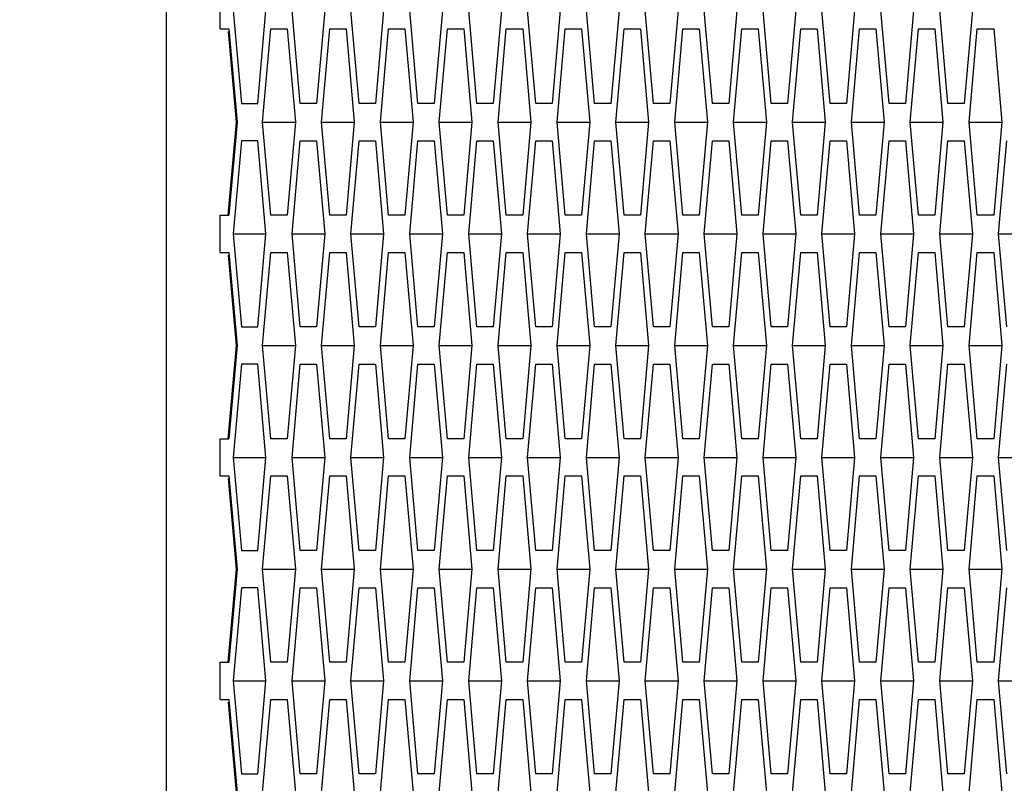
# Model space of a CAD drawing. Header units: millimetres. Extents: x 0 to 420, y 0 to 297.
# Tile 259 of 514: x 225.99 to 228.64, y 219.75 to 221.8. Entities that reach past the tile are written whole.
import ezdxf

# ---------------------------------------------------------------- set-up
doc = ezdxf.new("R2010")
doc.units = ezdxf.units.MM
doc.header["$LTSCALE"] = 23.1
doc.layers.get('0').update_dxf_attribs({"linetype": 'CONTINUOUS'})
doc.layers.add('DIM_PILOTEES', color=7, linetype='CONTINUOUS')
doc.styles.get("Standard").update_dxf_attribs({"font": 'txt', "width": 0.7})
doc.dimstyles.new('DIMSTYLE_1', dxfattribs={"dimtxt": 2.5, "dimasz": 3.5, "dimexe": 2, "dimexo": 0, "dimtad": 1, "dimdec": 0, "dimlfac": 10, "dimdsep": 46, "dimtxsty": 'Standard', "dimblk": '_FILLED', "dimblk1": '_FILLED', "dimblk2": '_FILLED', "dimcen": 0.09, "dimazin": 2, "dimtp": 1.2, "dimtm": 1.2, "dimtfac": 1, "dimtdec": 0, "dimtofl": 0, "dimtmove": 0, "dimatfit": 3, "dimldrblk": '_FILLED', "dimfxl": 0, "dimtolj": 1, "dimarcsym": 0})
doc.dimstyles.new('DIMSTYLE_2', dxfattribs={"dimtxt": 2.5, "dimasz": 3.5, "dimexe": 2, "dimexo": 0, "dimtad": 1, "dimdec": 0, "dimlfac": 10, "dimdsep": 46, "dimtxsty": 'Standard', "dimblk": '_FILLED', "dimblk1": '_FILLED', "dimblk2": '_FILLED', "dimcen": 0.09, "dimazin": 2, "dimtp": 0.5, "dimtm": 0.5, "dimtfac": 1, "dimtdec": 0, "dimtofl": 0, "dimtmove": 0, "dimatfit": 3, "dimldrblk": '_FILLED', "dimfxl": 0, "dimtolj": 1, "dimarcsym": 0})
doc.dimstyles.new('DIMSTYLE_4', dxfattribs={"dimtxt": 2.5, "dimasz": 3.5, "dimexe": 2, "dimexo": 0, "dimtad": 1, "dimdec": 0, "dimlfac": 10, "dimdsep": 46, "dimtxsty": 'Standard', "dimblk": '_FILLED', "dimblk1": '_FILLED', "dimblk2": '_FILLED', "dimcen": 0.09, "dimazin": 2, "dimtp": 0.8, "dimtm": 0.8, "dimtfac": 1, "dimtdec": 0, "dimtofl": 0, "dimtmove": 0, "dimatfit": 3, "dimldrblk": '_FILLED', "dimfxl": 0, "dimtolj": 1, "dimarcsym": 0})

# ---------------------------------------------------------------- blocks, each defined once
blk = doc.blocks.new('_FILLED')
at = {"color": 0, "linetype": 'ByBlock'}
blk.add_solid([(0, 0), (-1, 0.14286), (-1, -0.14286)], dxfattribs=at)
blk = doc.blocks.new('*D1')
at = {"layer": 'DIM_PILOTEES', "color": 2, "linetype": 'Continuous'}
for p, q in [((273.9153, 254.2086), (213.2201, 254.2086)), ((215.2201, 254.2086), (215.2201, 191.8279)), ((215.2201, 129.4471), (215.2201, 191.8279)), ((273.9407, 129.4471), (213.2201, 129.4471))]:
    blk.add_line(p, q, dxfattribs=at)
at = {"layer": 'DIM_PILOTEES', "color": 2, "linetype": 'Continuous', "xscale": 3.5, "yscale": 3.5, "zscale": 3.5}
for p, rotation in [((215.2201, 254.2086), 90), ((215.2201, 129.4471), 270)]:
    blk.add_blockref('_FILLED', p, dxfattribs=dict(at, rotation=rotation))
at = {"layer": 'DIM_PILOTEES', "color": 2, "linetype": 'Continuous', "insert": (212.0951, 191.6644), "char_height": 2.5, "width": 10.982143, "attachment_point": 2, "rotation": 90, "line_spacing_factor": 0.9}
blk.add_mtext('{\\ftxt;\\W0.0001;\\H0.0001;\\~}{\\ftxt;\\W2.9285714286;\\H2.5; }{\\ftxt;\\W0.0001;\\H0.0001;\\~}', dxfattribs=at)
blk = doc.blocks.new('*D2')
at = {"layer": 'DIM_PILOTEES', "color": 2, "linetype": 'Continuous'}
for p, q in [((226.3883, 206.1532), (226.3883, 267.8625)), ((243.2945, 226.4959), (243.2945, 267.8625)), ((226.3883, 265.8625), (218.8883, 265.8625)), ((218.8883, 265.8625), (234.8414, 265.8625)), ((250.7945, 265.8625), (234.8414, 265.8625)), ((243.2945, 265.8625), (250.7945, 265.8625))]:
    blk.add_line(p, q, dxfattribs=at)
at = {"layer": 'DIM_PILOTEES', "color": 2, "linetype": 'Continuous', "xscale": 3.5, "yscale": 3.5, "zscale": 3.5}
blk.add_blockref('_FILLED', (226.3883, 265.8625), dxfattribs=at)
at = {"layer": 'DIM_PILOTEES', "color": 2, "linetype": 'Continuous', "xscale": 3.5, "yscale": 3.5, "zscale": 3.5, "rotation": 180}
blk.add_blockref('_FILLED', (243.2945, 265.8625), dxfattribs=at)
at = {"layer": 'DIM_PILOTEES', "color": 2, "linetype": 'Continuous', "insert": (235.5503, 268.9875), "char_height": 2.5, "width": 8.035714, "attachment_point": 2, "line_spacing_factor": 0.9}
blk.add_mtext('{\\ftxt;\\W0.0001;\\H0.0001;\\~}{\\ftxt;\\W2.1428571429;\\H2.5; }{\\ftxt;\\W0.0001;\\H0.0001;\\~}', dxfattribs=at)
blk = doc.blocks.new('*D9')
at = {"layer": 'DIM_PILOTEES', "color": 2, "linetype": 'Continuous'}
for p, q in [((226.3883, 206.1532), (226.3883, 279.9641)), ((276.2211, 241.5579), (276.2211, 279.9641)), ((226.3883, 277.9641), (251.3047, 277.9641)), ((276.2211, 277.9641), (251.3047, 277.9641))]:
    blk.add_line(p, q, dxfattribs=at)
at = {"layer": 'DIM_PILOTEES', "color": 2, "linetype": 'Continuous', "xscale": 3.5, "yscale": 3.5, "zscale": 3.5, "rotation": 180}
blk.add_blockref('_FILLED', (226.3883, 277.9641), dxfattribs=at)
at = {"layer": 'DIM_PILOTEES', "color": 2, "linetype": 'Continuous', "xscale": 3.5, "yscale": 3.5, "zscale": 3.5}
blk.add_blockref('_FILLED', (276.2211, 277.9641), dxfattribs=at)
at = {"layer": 'DIM_PILOTEES', "color": 2, "linetype": 'Continuous', "insert": (253.158, 281.0891), "char_height": 2.5, "width": 8.839286, "attachment_point": 2, "line_spacing_factor": 0.9}
blk.add_mtext('{\\ftxt;\\W0.0001;\\H0.0001;\\~}{\\ftxt;\\W2.3571428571;\\H2.5; }{\\ftxt;\\W0.0001;\\H0.0001;\\~}', dxfattribs=at)

msp = doc.modelspace()

# ---------------------------------------------------------------- linework, layer by layer
at = {"color": 3, "linetype": 'Continuous'}
for p, q in [((226.5324, 221.772), (226.5324, 221.872)), ((226.5676, 221.822), (226.5895, 221.572)), ((226.6335, 221.572), (226.6554, 221.822)), ((226.7476, 221.572), (226.7257, 221.822)), ((226.8135, 221.822), (226.7916, 221.572)), ((226.9057, 221.572), (226.8838, 221.822)), ((226.9716, 221.822), (226.9496, 221.572)), ((227.0638, 221.572), (227.0419, 221.822)), ((227.1297, 221.822), (227.1077, 221.572)), ((227.2219, 221.572), (227.2, 221.822)), ((227.2878, 221.822), (227.2658, 221.572)), ((227.38, 221.572), (227.358, 221.822)), ((227.4459, 221.822), (227.4239, 221.572)), ((227.5381, 221.572), (227.5161, 221.822)), ((227.604, 221.822), (227.582, 221.572)), ((227.6962, 221.572), (227.6742, 221.822)), ((227.7621, 221.822), (227.7401, 221.572)), ((227.8543, 221.572), (227.8323, 221.822)), ((227.9201, 221.822), (227.8982, 221.572)), ((228.0124, 221.572), (227.9904, 221.822)), ((228.0782, 221.822), (228.0563, 221.572)), ((228.1705, 221.572), (228.1485, 221.822)), ((228.2363, 221.822), (228.2144, 221.572)), ((228.3286, 221.572), (228.3066, 221.822)), ((228.3944, 221.822), (228.3725, 221.572)), ((228.4866, 221.572), (228.4647, 221.822)), ((228.5525, 221.822), (228.5306, 221.572)), ((226.5324, 221.772), (226.5555, 221.772)), ((226.5764, 221.522), (226.555, 221.7651)), ((226.5555, 221.772), (226.5785, 221.522)), ((226.6466, 221.522), (226.6686, 221.772)), ((226.6686, 221.772), (226.7125, 221.772)), ((226.7125, 221.772), (226.7345, 221.522)), ((226.8047, 221.522), (226.8267, 221.772)), ((226.8267, 221.772), (226.8706, 221.772)), ((226.8706, 221.772), (226.8926, 221.522)), ((226.9628, 221.522), (226.9848, 221.772)), ((226.9848, 221.772), (227.0287, 221.772)), ((227.0287, 221.772), (227.0506, 221.522)), ((227.1209, 221.522), (227.1429, 221.772)), ((227.1429, 221.772), (227.1868, 221.772)), ((227.1868, 221.772), (227.2087, 221.522)), ((227.279, 221.522), (227.301, 221.772)), ((227.301, 221.772), (227.3449, 221.772)), ((227.3449, 221.772), (227.3668, 221.522)), ((227.4371, 221.522), (227.459, 221.772)), ((227.459, 221.772), (227.503, 221.772)), ((227.503, 221.772), (227.5249, 221.522)), ((227.5952, 221.522), (227.6171, 221.772)), ((227.6171, 221.772), (227.6611, 221.772)), ((227.6611, 221.772), (227.683, 221.522)), ((227.7533, 221.522), (227.7752, 221.772)), ((227.7752, 221.772), (227.8191, 221.772)), ((227.8191, 221.772), (227.8411, 221.522)), ((227.9114, 221.522), (227.9333, 221.772)), ((227.9333, 221.772), (227.9772, 221.772)), ((227.9772, 221.772), (227.9992, 221.522)), ((228.0695, 221.522), (228.0914, 221.772)), ((228.0914, 221.772), (228.1353, 221.772)), ((228.1353, 221.772), (228.1573, 221.522)), ((228.2275, 221.522), (228.2495, 221.772)), ((228.2495, 221.772), (228.2934, 221.772)), ((228.2934, 221.772), (228.3154, 221.522)), ((228.3856, 221.522), (228.4076, 221.772)), ((228.4076, 221.772), (228.4515, 221.772)), ((228.4515, 221.772), (228.4735, 221.522)), ((228.5437, 221.522), (228.5657, 221.772)), ((228.5657, 221.772), (228.6096, 221.772)), ((228.6096, 221.772), (228.6316, 221.522)), ((226.5895, 221.572), (226.6335, 221.572)), ((226.7916, 221.572), (226.7476, 221.572)), ((226.9496, 221.572), (226.9057, 221.572)), ((227.1077, 221.572), (227.0638, 221.572)), ((227.2658, 221.572), (227.2219, 221.572)), ((227.4239, 221.572), (227.38, 221.572)), ((227.582, 221.572), (227.5381, 221.572)), ((227.7401, 221.572), (227.6962, 221.572)), ((227.8982, 221.572), (227.8543, 221.572)), ((228.0563, 221.572), (228.0124, 221.572)), ((228.2144, 221.572), (228.1705, 221.572)), ((228.3725, 221.572), (228.3286, 221.572)), ((228.5306, 221.572), (228.4866, 221.572)), ((226.5544, 221.272), (226.5764, 221.522)), ((226.5785, 221.522), (226.5555, 221.272)), ((226.6686, 221.272), (226.6466, 221.522)), ((226.7345, 221.522), (226.7125, 221.272)), ((226.8267, 221.272), (226.8047, 221.522)), ((226.8926, 221.522), (226.8706, 221.272)), ((226.9848, 221.272), (226.9628, 221.522)), ((227.0506, 221.522), (227.0287, 221.272)), ((227.1429, 221.272), (227.1209, 221.522)), ((227.2087, 221.522), (227.1868, 221.272)), ((227.301, 221.272), (227.279, 221.522)), ((227.3668, 221.522), (227.3449, 221.272)), ((227.459, 221.272), (227.4371, 221.522)), ((227.5249, 221.522), (227.503, 221.272)), ((227.6171, 221.272), (227.5952, 221.522)), ((227.683, 221.522), (227.6611, 221.272)), ((227.7752, 221.272), (227.7533, 221.522)), ((227.8411, 221.522), (227.8191, 221.272)), ((227.9333, 221.272), (227.9114, 221.522)), ((227.9992, 221.522), (227.9772, 221.272)), ((228.0914, 221.272), (228.0695, 221.522)), ((228.1573, 221.522), (228.1353, 221.272)), ((228.2495, 221.272), (228.2275, 221.522)), ((228.3154, 221.522), (228.2934, 221.272)), ((228.4076, 221.272), (228.3856, 221.522)), ((228.4735, 221.522), (228.4515, 221.272)), ((228.5657, 221.272), (228.5437, 221.522)), ((228.6316, 221.522), (228.6096, 221.272)), ((226.5895, 221.472), (226.5676, 221.222)), ((226.6335, 221.472), (226.5895, 221.472)), ((226.6554, 221.222), (226.6335, 221.472)), ((226.7257, 221.222), (226.7476, 221.472)), ((226.7476, 221.472), (226.7916, 221.472)), ((226.7916, 221.472), (226.8135, 221.222)), ((226.8838, 221.222), (226.9057, 221.472)), ((226.9057, 221.472), (226.9496, 221.472)), ((226.9496, 221.472), (226.9716, 221.222)), ((227.0419, 221.222), (227.0638, 221.472)), ((227.0638, 221.472), (227.1077, 221.472)), ((227.1077, 221.472), (227.1297, 221.222)), ((227.2, 221.222), (227.2219, 221.472)), ((227.2219, 221.472), (227.2658, 221.472)), ((227.2658, 221.472), (227.2878, 221.222)), ((227.358, 221.222), (227.38, 221.472)), ((227.38, 221.472), (227.4239, 221.472)), ((227.4239, 221.472), (227.4459, 221.222)), ((227.5161, 221.222), (227.5381, 221.472)), ((227.5381, 221.472), (227.582, 221.472)), ((227.582, 221.472), (227.604, 221.222)), ((227.6742, 221.222), (227.6962, 221.472)), ((227.6962, 221.472), (227.7401, 221.472)), ((227.7401, 221.472), (227.7621, 221.222)), ((227.8323, 221.222), (227.8543, 221.472)), ((227.8543, 221.472), (227.8982, 221.472)), ((227.8982, 221.472), (227.9201, 221.222)), ((227.9904, 221.222), (228.0124, 221.472)), ((228.0124, 221.472), (228.0563, 221.472)), ((228.0563, 221.472), (228.0782, 221.222)), ((228.1485, 221.222), (228.1705, 221.472)), ((228.1705, 221.472), (228.2144, 221.472)), ((228.2144, 221.472), (228.2363, 221.222)), ((228.3066, 221.222), (228.3286, 221.472)), ((228.3286, 221.472), (228.3725, 221.472)), ((228.3725, 221.472), (228.3944, 221.222)), ((228.4647, 221.222), (228.4866, 221.472)), ((228.4866, 221.472), (228.5306, 221.472)), ((228.5306, 221.472), (228.5525, 221.222)), ((228.6228, 221.222), (228.6447, 221.472)), ((226.5324, 221.172), (226.5324, 221.272)), ((226.5324, 221.272), (226.5555, 221.272)), ((226.7125, 221.272), (226.6686, 221.272)), ((226.8706, 221.272), (226.8267, 221.272)), ((227.0287, 221.272), (226.9848, 221.272)), ((227.1868, 221.272), (227.1429, 221.272)), ((227.3449, 221.272), (227.301, 221.272)), ((227.503, 221.272), (227.459, 221.272)), ((227.6611, 221.272), (227.6171, 221.272)), ((227.8191, 221.272), (227.7752, 221.272)), ((227.9772, 221.272), (227.9333, 221.272)), ((228.1353, 221.272), (228.0914, 221.272)), ((228.2934, 221.272), (228.2495, 221.272)), ((228.4515, 221.272), (228.4076, 221.272)), ((228.6096, 221.272), (228.5657, 221.272)), ((226.5676, 221.222), (226.5895, 220.972)), ((226.6335, 220.972), (226.6554, 221.222)), ((226.7476, 220.972), (226.7257, 221.222)), ((226.8135, 221.222), (226.7916, 220.972)), ((226.9057, 220.972), (226.8838, 221.222)), ((226.9716, 221.222), (226.9496, 220.972)), ((227.0638, 220.972), (227.0419, 221.222)), ((227.1297, 221.222), (227.1077, 220.972)), ((227.2219, 220.972), (227.2, 221.222)), ((227.2878, 221.222), (227.2658, 220.972)), ((227.38, 220.972), (227.358, 221.222)), ((227.4459, 221.222), (227.4239, 220.972)), ((227.5381, 220.972), (227.5161, 221.222)), ((227.604, 221.222), (227.582, 220.972)), ((227.6962, 220.972), (227.6742, 221.222)), ((227.7621, 221.222), (227.7401, 220.972)), ((227.8543, 220.972), (227.8323, 221.222)), ((227.9201, 221.222), (227.8982, 220.972)), ((228.0124, 220.972), (227.9904, 221.222)), ((228.0782, 221.222), (228.0563, 220.972)), ((228.1705, 220.972), (228.1485, 221.222)), ((228.2363, 221.222), (228.2144, 220.972)), ((228.3286, 220.972), (228.3066, 221.222)), ((228.3944, 221.222), (228.3725, 220.972)), ((228.4866, 220.972), (228.4647, 221.222)), ((228.5525, 221.222), (228.5306, 220.972)), ((228.6447, 220.972), (228.6228, 221.222)), ((226.5324, 221.172), (226.5555, 221.172)), ((226.5764, 220.922), (226.555, 221.1651)), ((226.5555, 221.172), (226.5785, 220.922)), ((226.6466, 220.922), (226.6686, 221.172)), ((226.6686, 221.172), (226.7125, 221.172)), ((226.7125, 221.172), (226.7345, 220.922)), ((226.8047, 220.922), (226.8267, 221.172)), ((226.8267, 221.172), (226.8706, 221.172)), ((226.8706, 221.172), (226.8926, 220.922)), ((226.9628, 220.922), (226.9848, 221.172)), ((226.9848, 221.172), (227.0287, 221.172)), ((227.0287, 221.172), (227.0506, 220.922)), ((227.1209, 220.922), (227.1429, 221.172)), ((227.1429, 221.172), (227.1868, 221.172)), ((227.1868, 221.172), (227.2087, 220.922)), ((227.279, 220.922), (227.301, 221.172)), ((227.301, 221.172), (227.3449, 221.172)), ((227.3449, 221.172), (227.3668, 220.922)), ((227.4371, 220.922), (227.459, 221.172)), ((227.459, 221.172), (227.503, 221.172)), ((227.503, 221.172), (227.5249, 220.922)), ((227.5952, 220.922), (227.6171, 221.172)), ((227.6171, 221.172), (227.6611, 221.172)), ((227.6611, 221.172), (227.683, 220.922)), ((227.7533, 220.922), (227.7752, 221.172)), ((227.7752, 221.172), (227.8191, 221.172)), ((227.8191, 221.172), (227.8411, 220.922)), ((227.9114, 220.922), (227.9333, 221.172)), ((227.9333, 221.172), (227.9772, 221.172)), ((227.9772, 221.172), (227.9992, 220.922)), ((228.0695, 220.922), (228.0914, 221.172)), ((228.0914, 221.172), (228.1353, 221.172)), ((228.1353, 221.172), (228.1573, 220.922)), ((228.2275, 220.922), (228.2495, 221.172)), ((228.2495, 221.172), (228.2934, 221.172)), ((228.2934, 221.172), (228.3154, 220.922)), ((228.3856, 220.922), (228.4076, 221.172)), ((228.4076, 221.172), (228.4515, 221.172)), ((228.4515, 221.172), (228.4735, 220.922)), ((228.5437, 220.922), (228.5657, 221.172)), ((228.5657, 221.172), (228.6096, 221.172)), ((228.6096, 221.172), (228.6316, 220.922)), ((226.5895, 220.972), (226.6335, 220.972)), ((226.7916, 220.972), (226.7476, 220.972)), ((226.9496, 220.972), (226.9057, 220.972)), ((227.1077, 220.972), (227.0638, 220.972)), ((227.2658, 220.972), (227.2219, 220.972)), ((227.4239, 220.972), (227.38, 220.972)), ((227.582, 220.972), (227.5381, 220.972)), ((227.7401, 220.972), (227.6962, 220.972)), ((227.8982, 220.972), (227.8543, 220.972)), ((228.0563, 220.972), (228.0124, 220.972)), ((228.2144, 220.972), (228.1705, 220.972)), ((228.3725, 220.972), (228.3286, 220.972)), ((228.5306, 220.972), (228.4866, 220.972)), ((226.5544, 220.672), (226.5764, 220.922)), ((226.5785, 220.922), (226.5555, 220.672)), ((226.6686, 220.672), (226.6466, 220.922)), ((226.7345, 220.922), (226.7125, 220.672)), ((226.8267, 220.672), (226.8047, 220.922)), ((226.8926, 220.922), (226.8706, 220.672)), ((226.9848, 220.672), (226.9628, 220.922)), ((227.0506, 220.922), (227.0287, 220.672)), ((227.1429, 220.672), (227.1209, 220.922)), ((227.2087, 220.922), (227.1868, 220.672)), ((227.301, 220.672), (227.279, 220.922)), ((227.3668, 220.922), (227.3449, 220.672)), ((227.459, 220.672), (227.4371, 220.922)), ((227.5249, 220.922), (227.503, 220.672)), ((227.6171, 220.672), (227.5952, 220.922)), ((227.683, 220.922), (227.6611, 220.672)), ((227.7752, 220.672), (227.7533, 220.922)), ((227.8411, 220.922), (227.8191, 220.672)), ((227.9333, 220.672), (227.9114, 220.922)), ((227.9992, 220.922), (227.9772, 220.672)), ((228.0914, 220.672), (228.0695, 220.922)), ((228.1573, 220.922), (228.1353, 220.672)), ((228.2495, 220.672), (228.2275, 220.922)), ((228.3154, 220.922), (228.2934, 220.672)), ((228.4076, 220.672), (228.3856, 220.922)), ((228.4735, 220.922), (228.4515, 220.672)), ((228.5657, 220.672), (228.5437, 220.922)), ((228.6316, 220.922), (228.6096, 220.672)), ((226.5895, 220.872), (226.5676, 220.622)), ((226.6335, 220.872), (226.5895, 220.872)), ((226.6554, 220.622), (226.6335, 220.872)), ((226.7257, 220.622), (226.7476, 220.872)), ((226.7476, 220.872), (226.7916, 220.872)), ((226.7916, 220.872), (226.8135, 220.622)), ((226.8838, 220.622), (226.9057, 220.872)), ((226.9057, 220.872), (226.9496, 220.872)), ((226.9496, 220.872), (226.9716, 220.622)), ((227.0419, 220.622), (227.0638, 220.872)), ((227.0638, 220.872), (227.1077, 220.872)), ((227.1077, 220.872), (227.1297, 220.622)), ((227.2, 220.622), (227.2219, 220.872)), ((227.2219, 220.872), (227.2658, 220.872)), ((227.2658, 220.872), (227.2878, 220.622)), ((227.358, 220.622), (227.38, 220.872)), ((227.38, 220.872), (227.4239, 220.872)), ((227.4239, 220.872), (227.4459, 220.622)), ((227.5161, 220.622), (227.5381, 220.872)), ((227.5381, 220.872), (227.582, 220.872)), ((227.582, 220.872), (227.604, 220.622)), ((227.6742, 220.622), (227.6962, 220.872)), ((227.6962, 220.872), (227.7401, 220.872)), ((227.7401, 220.872), (227.7621, 220.622)), ((227.8323, 220.622), (227.8543, 220.872)), ((227.8543, 220.872), (227.8982, 220.872)), ((227.8982, 220.872), (227.9201, 220.622)), ((227.9904, 220.622), (228.0124, 220.872)), ((228.0124, 220.872), (228.0563, 220.872)), ((228.0563, 220.872), (228.0782, 220.622)), ((228.1485, 220.622), (228.1705, 220.872)), ((228.1705, 220.872), (228.2144, 220.872)), ((228.2144, 220.872), (228.2363, 220.622)), ((228.3066, 220.622), (228.3286, 220.872)), ((228.3286, 220.872), (228.3725, 220.872)), ((228.3725, 220.872), (228.3944, 220.622)), ((228.4647, 220.622), (228.4866, 220.872)), ((228.4866, 220.872), (228.5306, 220.872)), ((228.5306, 220.872), (228.5525, 220.622)), ((228.6228, 220.622), (228.6447, 220.872)), ((226.5324, 220.572), (226.5324, 220.672)), ((226.5324, 220.672), (226.5555, 220.672)), ((226.7125, 220.672), (226.6686, 220.672)), ((226.8706, 220.672), (226.8267, 220.672)), ((227.0287, 220.672), (226.9848, 220.672)), ((227.1868, 220.672), (227.1429, 220.672)), ((227.3449, 220.672), (227.301, 220.672)), ((227.503, 220.672), (227.459, 220.672)), ((227.6611, 220.672), (227.6171, 220.672)), ((227.8191, 220.672), (227.7752, 220.672)), ((227.9772, 220.672), (227.9333, 220.672)), ((228.1353, 220.672), (228.0914, 220.672)), ((228.2934, 220.672), (228.2495, 220.672)), ((228.4515, 220.672), (228.4076, 220.672)), ((228.6096, 220.672), (228.5657, 220.672)), ((226.5676, 220.622), (226.5895, 220.372)), ((226.6335, 220.372), (226.6554, 220.622)), ((226.7476, 220.372), (226.7257, 220.622)), ((226.8135, 220.622), (226.7916, 220.372)), ((226.9057, 220.372), (226.8838, 220.622)), ((226.9716, 220.622), (226.9496, 220.372)), ((227.0638, 220.372), (227.0419, 220.622)), ((227.1297, 220.622), (227.1077, 220.372)), ((227.2219, 220.372), (227.2, 220.622)), ((227.2878, 220.622), (227.2658, 220.372)), ((227.38, 220.372), (227.358, 220.622)), ((227.4459, 220.622), (227.4239, 220.372)), ((227.5381, 220.372), (227.5161, 220.622)), ((227.604, 220.622), (227.582, 220.372)), ((227.6962, 220.372), (227.6742, 220.622)), ((227.7621, 220.622), (227.7401, 220.372)), ((227.8543, 220.372), (227.8323, 220.622)), ((227.9201, 220.622), (227.8982, 220.372)), ((228.0124, 220.372), (227.9904, 220.622)), ((228.0782, 220.622), (228.0563, 220.372)), ((228.1705, 220.372), (228.1485, 220.622)), ((228.2363, 220.622), (228.2144, 220.372)), ((228.3286, 220.372), (228.3066, 220.622)), ((228.3944, 220.622), (228.3725, 220.372)), ((228.4866, 220.372), (228.4647, 220.622)), ((228.5525, 220.622), (228.5306, 220.372)), ((228.6447, 220.372), (228.6228, 220.622)), ((226.5324, 220.572), (226.5555, 220.572)), ((226.5555, 220.572), (226.5785, 220.322)), ((226.6466, 220.322), (226.6686, 220.572)), ((226.6686, 220.572), (226.7125, 220.572)), ((226.7125, 220.572), (226.7345, 220.322)), ((226.8047, 220.322), (226.8267, 220.572)), ((226.8267, 220.572), (226.8706, 220.572)), ((226.8706, 220.572), (226.8926, 220.322)), ((226.9628, 220.322), (226.9848, 220.572)), ((226.9848, 220.572), (227.0287, 220.572)), ((227.0287, 220.572), (227.0506, 220.322)), ((227.1209, 220.322), (227.1429, 220.572)), ((227.1429, 220.572), (227.1868, 220.572)), ((227.1868, 220.572), (227.2087, 220.322)), ((227.279, 220.322), (227.301, 220.572)), ((227.301, 220.572), (227.3449, 220.572)), ((227.3449, 220.572), (227.3668, 220.322)), ((227.4371, 220.322), (227.459, 220.572)), ((227.459, 220.572), (227.503, 220.572)), ((227.503, 220.572), (227.5249, 220.322)), ((227.5952, 220.322), (227.6171, 220.572)), ((227.6171, 220.572), (227.6611, 220.572)), ((227.6611, 220.572), (227.683, 220.322)), ((227.7533, 220.322), (227.7752, 220.572)), ((227.7752, 220.572), (227.8191, 220.572)), ((227.8191, 220.572), (227.8411, 220.322)), ((227.9114, 220.322), (227.9333, 220.572)), ((227.9333, 220.572), (227.9772, 220.572)), ((227.9772, 220.572), (227.9992, 220.322)), ((228.0695, 220.322), (228.0914, 220.572)), ((228.0914, 220.572), (228.1353, 220.572)), ((228.1353, 220.572), (228.1573, 220.322)), ((228.2275, 220.322), (228.2495, 220.572)), ((228.2495, 220.572), (228.2934, 220.572)), ((228.2934, 220.572), (228.3154, 220.322)), ((228.3856, 220.322), (228.4076, 220.572)), ((228.4076, 220.572), (228.4515, 220.572)), ((228.4515, 220.572), (228.4735, 220.322)), ((228.5437, 220.322), (228.5657, 220.572)), ((228.5657, 220.572), (228.6096, 220.572)), ((228.6096, 220.572), (228.6316, 220.322)), ((226.5764, 220.322), (226.555, 220.5651)), ((226.5895, 220.372), (226.6335, 220.372)), ((226.7916, 220.372), (226.7476, 220.372)), ((226.9496, 220.372), (226.9057, 220.372)), ((227.1077, 220.372), (227.0638, 220.372)), ((227.2658, 220.372), (227.2219, 220.372)), ((227.4239, 220.372), (227.38, 220.372)), ((227.582, 220.372), (227.5381, 220.372)), ((227.7401, 220.372), (227.6962, 220.372)), ((227.8982, 220.372), (227.8543, 220.372)), ((228.0563, 220.372), (228.0124, 220.372)), ((228.2144, 220.372), (228.1705, 220.372)), ((228.3725, 220.372), (228.3286, 220.372)), ((228.5306, 220.372), (228.4866, 220.372)), ((226.5544, 220.072), (226.5764, 220.322)), ((226.5785, 220.322), (226.5555, 220.072)), ((226.6686, 220.072), (226.6466, 220.322)), ((226.7345, 220.322), (226.7125, 220.072)), ((226.8267, 220.072), (226.8047, 220.322)), ((226.8926, 220.322), (226.8706, 220.072)), ((226.9848, 220.072), (226.9628, 220.322)), ((227.0506, 220.322), (227.0287, 220.072)), ((227.1429, 220.072), (227.1209, 220.322)), ((227.2087, 220.322), (227.1868, 220.072)), ((227.301, 220.072), (227.279, 220.322)), ((227.3668, 220.322), (227.3449, 220.072)), ((227.459, 220.072), (227.4371, 220.322)), ((227.5249, 220.322), (227.503, 220.072)), ((227.6171, 220.072), (227.5952, 220.322)), ((227.683, 220.322), (227.6611, 220.072)), ((227.7752, 220.072), (227.7533, 220.322)), ((227.8411, 220.322), (227.8191, 220.072)), ((227.9333, 220.072), (227.9114, 220.322)), ((227.9992, 220.322), (227.9772, 220.072)), ((228.0914, 220.072), (228.0695, 220.322)), ((228.1573, 220.322), (228.1353, 220.072)), ((228.2495, 220.072), (228.2275, 220.322)), ((228.3154, 220.322), (228.2934, 220.072)), ((228.4076, 220.072), (228.3856, 220.322)), ((228.4735, 220.322), (228.4515, 220.072)), ((228.5657, 220.072), (228.5437, 220.322)), ((228.6316, 220.322), (228.6096, 220.072)), ((226.5895, 220.272), (226.5676, 220.022)), ((226.6335, 220.272), (226.5895, 220.272)), ((226.6554, 220.022), (226.6335, 220.272)), ((226.7257, 220.022), (226.7476, 220.272)), ((226.7476, 220.272), (226.7916, 220.272)), ((226.7916, 220.272), (226.8135, 220.022)), ((226.8838, 220.022), (226.9057, 220.272)), ((226.9057, 220.272), (226.9496, 220.272)), ((226.9496, 220.272), (226.9716, 220.022)), ((227.0419, 220.022), (227.0638, 220.272)), ((227.0638, 220.272), (227.1077, 220.272)), ((227.1077, 220.272), (227.1297, 220.022)), ((227.2, 220.022), (227.2219, 220.272)), ((227.2219, 220.272), (227.2658, 220.272)), ((227.2658, 220.272), (227.2878, 220.022)), ((227.358, 220.022), (227.38, 220.272)), ((227.38, 220.272), (227.4239, 220.272)), ((227.4239, 220.272), (227.4459, 220.022)), ((227.5161, 220.022), (227.5381, 220.272)), ((227.5381, 220.272), (227.582, 220.272)), ((227.582, 220.272), (227.604, 220.022)), ((227.6742, 220.022), (227.6962, 220.272)), ((227.6962, 220.272), (227.7401, 220.272)), ((227.7401, 220.272), (227.7621, 220.022)), ((227.8323, 220.022), (227.8543, 220.272)), ((227.8543, 220.272), (227.8982, 220.272)), ((227.8982, 220.272), (227.9201, 220.022)), ((227.9904, 220.022), (228.0124, 220.272)), ((228.0124, 220.272), (228.0563, 220.272)), ((228.0563, 220.272), (228.0782, 220.022)), ((228.1485, 220.022), (228.1705, 220.272)), ((228.1705, 220.272), (228.2144, 220.272)), ((228.2144, 220.272), (228.2363, 220.022)), ((228.3066, 220.022), (228.3286, 220.272)), ((228.3286, 220.272), (228.3725, 220.272)), ((228.3725, 220.272), (228.3944, 220.022)), ((228.4647, 220.022), (228.4866, 220.272)), ((228.4866, 220.272), (228.5306, 220.272)), ((228.5306, 220.272), (228.5525, 220.022)), ((228.6228, 220.022), (228.6447, 220.272)), ((226.5324, 219.972), (226.5324, 220.072)), ((226.5324, 220.072), (226.5555, 220.072)), ((226.7125, 220.072), (226.6686, 220.072)), ((226.8706, 220.072), (226.8267, 220.072)), ((227.0287, 220.072), (226.9848, 220.072)), ((227.1868, 220.072), (227.1429, 220.072)), ((227.3449, 220.072), (227.301, 220.072)), ((227.503, 220.072), (227.459, 220.072)), ((227.6611, 220.072), (227.6171, 220.072)), ((227.8191, 220.072), (227.7752, 220.072)), ((227.9772, 220.072), (227.9333, 220.072)), ((228.1353, 220.072), (228.0914, 220.072)), ((228.2934, 220.072), (228.2495, 220.072)), ((228.4515, 220.072), (228.4076, 220.072)), ((228.6096, 220.072), (228.5657, 220.072)), ((226.5676, 220.022), (226.5895, 219.772)), ((226.6335, 219.772), (226.6554, 220.022)), ((226.7476, 219.772), (226.7257, 220.022)), ((226.8135, 220.022), (226.7916, 219.772)), ((226.9057, 219.772), (226.8838, 220.022)), ((226.9716, 220.022), (226.9496, 219.772)), ((227.0638, 219.772), (227.0419, 220.022)), ((227.1297, 220.022), (227.1077, 219.772)), ((227.2219, 219.772), (227.2, 220.022)), ((227.2878, 220.022), (227.2658, 219.772)), ((227.38, 219.772), (227.358, 220.022)), ((227.4459, 220.022), (227.4239, 219.772)), ((227.5381, 219.772), (227.5161, 220.022)), ((227.604, 220.022), (227.582, 219.772)), ((227.6962, 219.772), (227.6742, 220.022)), ((227.7621, 220.022), (227.7401, 219.772)), ((227.8543, 219.772), (227.8323, 220.022)), ((227.9201, 220.022), (227.8982, 219.772)), ((228.0124, 219.772), (227.9904, 220.022)), ((228.0782, 220.022), (228.0563, 219.772)), ((228.1705, 219.772), (228.1485, 220.022)), ((228.2363, 220.022), (228.2144, 219.772)), ((228.3286, 219.772), (228.3066, 220.022)), ((228.3944, 220.022), (228.3725, 219.772)), ((228.4866, 219.772), (228.4647, 220.022)), ((228.5525, 220.022), (228.5306, 219.772)), ((228.6447, 219.772), (228.6228, 220.022)), ((226.5324, 219.972), (226.5555, 219.972)), ((226.5764, 219.722), (226.555, 219.9651)), ((226.5555, 219.972), (226.5785, 219.722)), ((226.6466, 219.722), (226.6686, 219.972)), ((226.6686, 219.972), (226.7125, 219.972)), ((226.7125, 219.972), (226.7345, 219.722)), ((226.8047, 219.722), (226.8267, 219.972)), ((226.8267, 219.972), (226.8706, 219.972)), ((226.8706, 219.972), (226.8926, 219.722)), ((226.9628, 219.722), (226.9848, 219.972)), ((226.9848, 219.972), (227.0287, 219.972)), ((227.0287, 219.972), (227.0506, 219.722)), ((227.1209, 219.722), (227.1429, 219.972)), ((227.1429, 219.972), (227.1868, 219.972)), ((227.1868, 219.972), (227.2087, 219.722)), ((227.279, 219.722), (227.301, 219.972)), ((227.301, 219.972), (227.3449, 219.972)), ((227.3449, 219.972), (227.3668, 219.722)), ((227.4371, 219.722), (227.459, 219.972)), ((227.459, 219.972), (227.503, 219.972)), ((227.503, 219.972), (227.5249, 219.722)), ((227.5952, 219.722), (227.6171, 219.972)), ((227.6171, 219.972), (227.6611, 219.972)), ((227.6611, 219.972), (227.683, 219.722)), ((227.7533, 219.722), (227.7752, 219.972)), ((227.7752, 219.972), (227.8191, 219.972)), ((227.8191, 219.972), (227.8411, 219.722)), ((227.9114, 219.722), (227.9333, 219.972)), ((227.9333, 219.972), (227.9772, 219.972)), ((227.9772, 219.972), (227.9992, 219.722)), ((228.0695, 219.722), (228.0914, 219.972)), ((228.0914, 219.972), (228.1353, 219.972)), ((228.1353, 219.972), (228.1573, 219.722)), ((228.2275, 219.722), (228.2495, 219.972)), ((228.2495, 219.972), (228.2934, 219.972)), ((228.2934, 219.972), (228.3154, 219.722)), ((228.3856, 219.722), (228.4076, 219.972)), ((228.4076, 219.972), (228.4515, 219.972)), ((228.4515, 219.972), (228.4735, 219.722)), ((228.5437, 219.722), (228.5657, 219.972)), ((228.5657, 219.972), (228.6096, 219.972)), ((228.6096, 219.972), (228.6316, 219.722)), ((226.5895, 219.772), (226.6335, 219.772)), ((226.7916, 219.772), (226.7476, 219.772)), ((226.9496, 219.772), (226.9057, 219.772)), ((227.1077, 219.772), (227.0638, 219.772)), ((227.2658, 219.772), (227.2219, 219.772)), ((227.4239, 219.772), (227.38, 219.772)), ((227.582, 219.772), (227.5381, 219.772)), ((227.7401, 219.772), (227.6962, 219.772)), ((227.8982, 219.772), (227.8543, 219.772)), ((228.0563, 219.772), (228.0124, 219.772)), ((228.2144, 219.772), (228.1705, 219.772)), ((228.3725, 219.772), (228.3286, 219.772)), ((228.5306, 219.772), (228.4866, 219.772))]:
    msp.add_line(p, q, dxfattribs=at)
at = {"color": 7, "linetype": 'Continuous'}
for p, q in [((226.6466, 221.522), (226.7345, 221.522)), ((226.8047, 221.522), (226.8926, 221.522)), ((226.9628, 221.522), (227.0506, 221.522)), ((227.1209, 221.522), (227.2087, 221.522)), ((227.279, 221.522), (227.3668, 221.522)), ((227.4371, 221.522), (227.5249, 221.522)), ((227.5952, 221.522), (227.683, 221.522)), ((227.7533, 221.522), (227.8411, 221.522)), ((227.9114, 221.522), (227.9992, 221.522)), ((228.0695, 221.522), (228.1573, 221.522)), ((228.2275, 221.522), (228.3154, 221.522)), ((228.3856, 221.522), (228.4735, 221.522)), ((228.5437, 221.522), (228.6316, 221.522)), ((226.5676, 221.222), (226.6554, 221.222)), ((226.7257, 221.222), (226.8135, 221.222)), ((226.8838, 221.222), (226.9716, 221.222)), ((227.0419, 221.222), (227.1297, 221.222)), ((227.2, 221.222), (227.2878, 221.222)), ((227.358, 221.222), (227.4459, 221.222)), ((227.5161, 221.222), (227.604, 221.222)), ((227.6742, 221.222), (227.7621, 221.222)), ((227.8323, 221.222), (227.9201, 221.222)), ((227.9904, 221.222), (228.0782, 221.222)), ((228.1485, 221.222), (228.2363, 221.222)), ((228.3066, 221.222), (228.3944, 221.222)), ((228.4647, 221.222), (228.5525, 221.222)), ((228.6228, 221.222), (228.7106, 221.222)), ((226.6466, 220.922), (226.7345, 220.922)), ((226.8047, 220.922), (226.8926, 220.922)), ((226.9628, 220.922), (227.0506, 220.922)), ((227.1209, 220.922), (227.2087, 220.922)), ((227.279, 220.922), (227.3668, 220.922)), ((227.4371, 220.922), (227.5249, 220.922)), ((227.5952, 220.922), (227.683, 220.922)), ((227.7533, 220.922), (227.8411, 220.922)), ((227.9114, 220.922), (227.9992, 220.922)), ((228.0695, 220.922), (228.1573, 220.922)), ((228.2275, 220.922), (228.3154, 220.922)), ((228.3856, 220.922), (228.4735, 220.922)), ((228.5437, 220.922), (228.6316, 220.922)), ((226.5676, 220.622), (226.6554, 220.622)), ((226.7257, 220.622), (226.8135, 220.622)), ((226.8838, 220.622), (226.9716, 220.622)), ((227.0419, 220.622), (227.1297, 220.622)), ((227.2, 220.622), (227.2878, 220.622)), ((227.358, 220.622), (227.4459, 220.622)), ((227.5161, 220.622), (227.604, 220.622)), ((227.6742, 220.622), (227.7621, 220.622)), ((227.8323, 220.622), (227.9201, 220.622)), ((227.9904, 220.622), (228.0782, 220.622)), ((228.1485, 220.622), (228.2363, 220.622)), ((228.3066, 220.622), (228.3944, 220.622)), ((228.4647, 220.622), (228.5525, 220.622)), ((228.6228, 220.622), (228.7106, 220.622)), ((226.6466, 220.322), (226.7345, 220.322)), ((226.8047, 220.322), (226.8926, 220.322)), ((226.9628, 220.322), (227.0506, 220.322)), ((227.1209, 220.322), (227.2087, 220.322)), ((227.279, 220.322), (227.3668, 220.322)), ((227.4371, 220.322), (227.5249, 220.322)), ((227.5952, 220.322), (227.683, 220.322)), ((227.7533, 220.322), (227.8411, 220.322)), ((227.9114, 220.322), (227.9992, 220.322)), ((228.0695, 220.322), (228.1573, 220.322)), ((228.2275, 220.322), (228.3154, 220.322)), ((228.3856, 220.322), (228.4735, 220.322)), ((228.5437, 220.322), (228.6316, 220.322)), ((226.5676, 220.022), (226.6554, 220.022)), ((226.7257, 220.022), (226.8135, 220.022)), ((226.8838, 220.022), (226.9716, 220.022)), ((227.0419, 220.022), (227.1297, 220.022)), ((227.2, 220.022), (227.2878, 220.022)), ((227.358, 220.022), (227.4459, 220.022)), ((227.5161, 220.022), (227.604, 220.022)), ((227.6742, 220.022), (227.7621, 220.022)), ((227.8323, 220.022), (227.9201, 220.022)), ((227.9904, 220.022), (228.0782, 220.022)), ((228.1485, 220.022), (228.2363, 220.022)), ((228.3066, 220.022), (228.3944, 220.022)), ((228.4647, 220.022), (228.5525, 220.022)), ((228.6228, 220.022), (228.7106, 220.022))]:
    msp.add_line(p, q, dxfattribs=at)

# ---------------------------------------------------------------- dimensions: what is measured, and where the dimension line sits
at = {"layer": 'DIM_PILOTEES', "color": 2, "linetype": 'Continuous'}
for base, p1, p2, angle, text, dimstyle, picture, middle in [((226.3883, 277.9641), (276.2211, 241.5579), (226.3883, 206.1532), 180, '{\\ftxt;\\W0.0001;\\H0.0001;\\~}{\\ftxt;\\W2.3571428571;\\H2.5; }{\\ftxt;\\W0.0001;\\H0.0001;\\~}', 'DIMSTYLE_4', '*D9', (252.8009, 277.9641)), ((226.3883, 265.8625), (243.2945, 226.4959), (226.3883, 206.1532), 180, '{\\ftxt;\\W0.0001;\\H0.0001;\\~}{\\ftxt;\\W2.1428571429;\\H2.5; }{\\ftxt;\\W0.0001;\\H0.0001;\\~}', 'DIMSTYLE_2', '*D2', (235.1932, 265.8625)), ((215.2201, 254.2086), (273.9407, 129.4471), (273.9153, 254.2086), 90, '{\\ftxt;\\W0.0001;\\H0.0001;\\~}{\\ftxt;\\W2.9285714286;\\H2.5; }{\\ftxt;\\W0.0001;\\H0.0001;\\~}', 'DIMSTYLE_1', '*D1', (215.2201, 191.3072))]:
    dim = msp.add_linear_dim(base=base, p1=p1, p2=p2, angle=angle, text=text, dimstyle=dimstyle, dxfattribs=at)
    dim.commit()
    dim.dimension.update_dxf_attribs({"geometry": picture, "text_midpoint": middle, "dimtype": 160})

doc.saveas('drawing.dxf')
